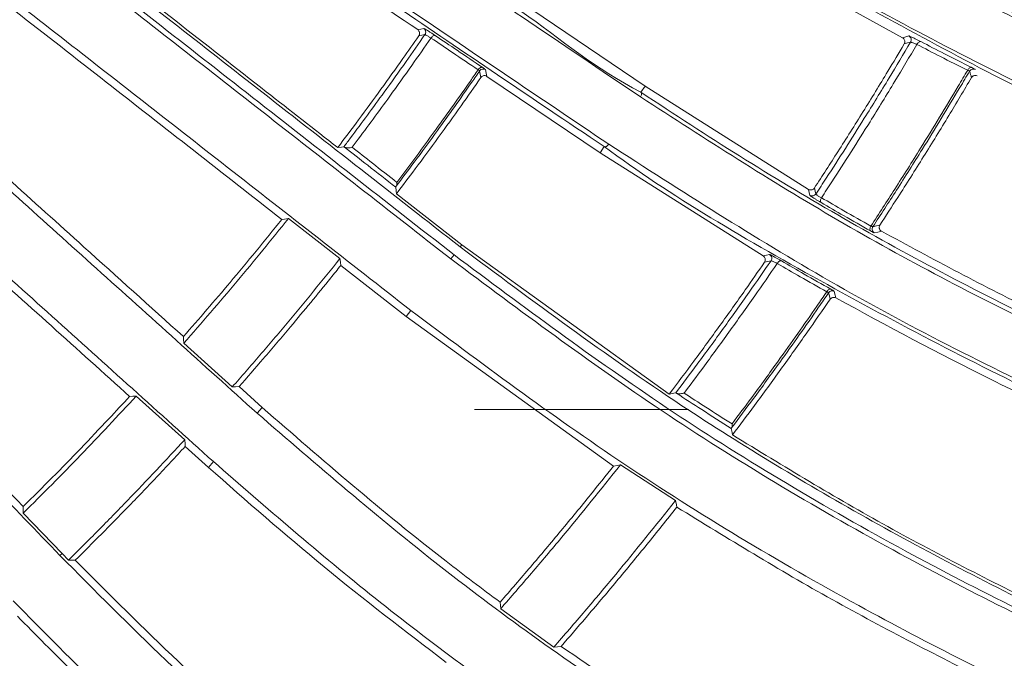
# Model space of a CAD drawing. Header units: millimetres. Extents: x 0 to 1118, y 0 to 864.
# Tile 362 of 512: x 551 to 562, y 391 to 399. Entities that reach past the tile are written whole.
import ezdxf

# ---------------------------------------------------------------- set-up
doc = ezdxf.new("R2010")
doc.units = ezdxf.units.MM
doc.styles.add('SLDTEXTSTYLE0', font='TXT', dxfattribs={"width": 0.605})
doc.dimstyles.new('SLDDIMSTYLE0', dxfattribs={"dimtxt": 3.175, "dimasz": 3.302, "dimexe": 0, "dimexo": 0.0625, "dimgap": 0.79375, "dimtad": 0, "dimdec": 1, "dimlfac": 4, "dimrnd": 1e-09, "dimzin": 12, "dimdsep": 46, "dimtxsty": 'SLDTEXTSTYLE0', "dimsah": 1, "dimcen": 0.09, "dimadec": 0, "dimazin": 3, "dimtfac": 1, "dimtofl": 0, "dimtmove": 0, "dimatfit": 3, "dimfxl": 1, "dimfrac": 2, "dimtolj": 1, "dimtzin": 12, "dimarcsym": 0})

# ---------------------------------------------------------------- blocks, each defined once
blk = doc.blocks.new('_D')
at = {"color": 7, "linetype": 'Continuous', "lineweight": 0}
for p, q in [((523.725, 418.739), (523.725, 362.273)), ((602.598, 372.505), (602.598, 362.273)), ((523.725, 363.873), (554.251, 363.873)), ((602.598, 363.873), (565.165, 363.873))]:
    blk.add_line(p, q, dxfattribs=at)
for points in [[(523.725, 363.873), (527.027, 363.365), (527.027, 364.381)], [(602.598, 363.873), (599.296, 364.381), (599.296, 363.365)]]:
    blk.add_solid(points, dxfattribs=at)
at = {"color": 7, "linetype": 'Continuous', "lineweight": 0, "insert": (554.251, 365.529), "char_height": 3.175, "attachment_point": 1, "style": 'SLDTEXTSTYLE0'}
blk.add_mtext('315.5', dxfattribs=at)

msp = doc.modelspace()

# ---------------------------------------------------------------- linework, layer by layer
at = {"color": 7, "linetype": 'Continuous', "lineweight": 15}
for p, q in [((559.5731, 399.1766), (560.8669, 398.4625)), ((557.9096, 397.9072), (556.6069, 398.7859)), ((556.0899, 398.0192), (557.3925, 397.1405)), ((559.7867, 396.7204), (557.9096, 397.9072)), ((557.3925, 397.1405), (559.2651, 395.9547)), ((555.8023, 396.084), (555.0522, 396.6705)), ((553.8089, 396.3854), (554.4001, 395.9238)), ((558.1859, 394.3673), (555.8023, 396.084)), ((554.4103, 395.8464), (555.1617, 395.2593)), ((557.5451, 393.5401), (555.1617, 395.2593)), ((553.1628, 394.4492), (552.6056, 394.9513)), ((553.5079, 394.2124), (553.2409, 394.4528)), ((552.0599, 394.3452), (552.6174, 393.8435)), ((558.4057, 394.1893), (555.9482, 394.1893)), ((552.6221, 393.7656), (552.8891, 393.5252)), ((558.2583, 393.1443), (557.626, 393.5539)), ((551.2066, 392.5353), (550.7595, 392.9986)), ((551.2804, 392.459), (551.2066, 392.5353)), ((556.2482, 391.9007), (556.2411, 391.9757)), ((556.8579, 391.4585), (556.2482, 391.9007))]:
    msp.add_line(p, q, dxfattribs=at)
at = {"color": 9, "linetype": 'Continuous', "lineweight": 0}
for p, q in [((557.9096, 397.9072), (557.8601, 397.8374)), ((557.4384, 397.2123), (557.3925, 397.1405)), ((555.8023, 396.084), (555.7832, 396.0583)), ((555.6754, 395.9204), (555.7128, 395.967)), ((555.1617, 395.2593), (555.2137, 395.3294)), ((553.5079, 394.2124), (553.4477, 394.1489)), ((552.8891, 393.5252), (552.9458, 393.5915)), ((551.2066, 392.5353), (551.1825, 392.5132))]:
    msp.add_line(p, q, dxfattribs=at)
at = {"color": 9, "linetype": 'Continuous', "lineweight": 0, "flags": 128}
for points in [[(555.2943, 398.5558), (555.3301, 398.563), (555.363, 398.5696)], [(555.3772, 398.4989), (555.342, 398.4918), (555.3067, 398.4847)], [(555.4468, 398.4595), (555.4525, 398.4673), (555.459, 398.4742), (555.466, 398.48), (555.4732, 398.4844), (555.4804, 398.4873), (555.4873, 398.4886), (555.4936, 398.4882), (555.4991, 398.4861)], [(560.8669, 398.4625), (560.9041, 398.4735), (560.9386, 398.4837)], [(560.9593, 398.4135), (560.9227, 398.4026), (560.886, 398.3918)], [(561.0318, 398.3858), (561.0366, 398.394), (561.0421, 398.4014), (561.048, 398.4078), (561.0543, 398.413), (561.0605, 398.4167), (561.0666, 398.4189), (561.0722, 398.4194), (561.0773, 398.4182)], [(555.989, 398.0941), (555.9947, 398.1019), (556.0012, 398.1088), (556.0082, 398.1146), (556.0153, 398.119), (556.0224, 398.122), (556.0293, 398.1233), (556.0355, 398.1229), (556.0409, 398.1209)], [(561.6154, 398.0887), (561.6201, 398.0969), (561.6254, 398.1044), (561.6312, 398.1108), (561.6373, 398.1161), (561.6434, 398.1199), (561.6493, 398.1221), (561.6548, 398.1228), (561.6598, 398.1217)], [(556.0215, 398.0073), (556.0139, 398.045), (556.0063, 398.0827)], [(556.0743, 398.0964), (556.0827, 398.055), (556.0899, 398.0192)], [(557.8556, 397.7823), (557.8602, 397.7903), (557.8638, 397.7986), (557.8663, 397.8068), (557.8675, 397.8146), (557.8675, 397.8218), (557.8662, 397.8282), (557.8637, 397.8334), (557.8601, 397.8374)], [(557.4896, 397.2396), (557.4839, 397.2318), (557.4775, 397.2248), (557.4706, 397.219), (557.4635, 397.2145), (557.4565, 397.2115), (557.4498, 397.2101), (557.4437, 397.2104), (557.4384, 397.2123)], [(559.8021, 396.6509), (559.7947, 396.6842), (559.7867, 396.7204)], [(559.8545, 396.737), (559.8623, 396.7014), (559.8628, 396.6992), (559.8701, 396.6659)], [(559.9311, 396.568), (559.9274, 396.5716), (559.9248, 396.5767), (559.9233, 396.5831), (559.9232, 396.5904), (559.9242, 396.5985), (559.9265, 396.607), (559.9299, 396.6156), (559.9343, 396.6241)], [(560.4997, 396.2423), (560.496, 396.2459), (560.4934, 396.2509), (560.4919, 396.2572), (560.4917, 396.2646), (560.4927, 396.2727), (560.4949, 396.2813), (560.4982, 396.2901), (560.5025, 396.2987)], [(560.5258, 396.2909), (560.5659, 396.3003), (560.606, 396.3097)], [(560.6242, 396.2396), (560.5817, 396.2297), (560.5423, 396.2205)], [(559.2651, 395.9547), (559.3031, 395.9635), (559.3384, 395.9717)], [(559.3551, 395.8998), (559.3176, 395.891), (559.28, 395.8824)], [(559.4272, 395.8694), (559.4324, 395.8772), (559.4383, 395.8843), (559.4446, 395.8903), (559.451, 395.8951), (559.4574, 395.8984), (559.4636, 395.9002), (559.4693, 395.9004), (559.4742, 395.899)], [(559.9959, 395.5428), (560.001, 395.5507), (560.0067, 395.5578), (560.0128, 395.5639), (560.0191, 395.5687), (560.0253, 395.5721), (560.0313, 395.574), (560.0369, 395.5743), (560.0418, 395.573)], [(560.0356, 395.4585), (560.0265, 395.4954), (560.0174, 395.5323)], [(560.0822, 395.5482), (560.0933, 395.5026), (560.1006, 395.473)]]:
    msp.add_lwpolyline(points, dxfattribs=at)
at = {"color": 7, "linetype": 'Continuous', "lineweight": 15, "flags": 128}
for points in [[(554.4451, 397.21), (554.4177, 397.2061), (554.375, 397.2)], [(555.0413, 396.7458), (555.0472, 396.7049), (555.0522, 396.6705)], [(553.733, 396.3755), (553.762, 396.3793), (553.8089, 396.3854)], [(554.4103, 395.8464), (554.4052, 395.8851), (554.4001, 395.9238)], [(552.6056, 394.9513), (552.6035, 394.9985), (552.6022, 395.0279)], [(553.1628, 394.4492), (553.2019, 394.451), (553.2409, 394.4528)], [(551.9835, 394.3407), (552.0217, 394.3429), (552.0599, 394.3452)], [(558.2614, 394.3811), (558.2377, 394.3768), (558.1859, 394.3673)], [(558.8983, 393.9718), (558.9071, 393.9269), (558.9127, 393.8983)], [(552.6221, 393.7656), (552.6203, 393.7967), (552.6174, 393.8435)], [(557.626, 393.5539), (557.5856, 393.547), (557.5451, 393.5401)], [(558.2583, 393.1443), (558.2675, 393.094), (558.2721, 393.0688)], [(550.7595, 392.9986), (550.7607, 393.0458), (550.7615, 393.0752)], [(551.2804, 392.459), (551.3273, 392.4579), (551.3587, 392.4573)], [(556.8579, 391.4585), (556.9001, 391.4631), (556.9423, 391.4676)]]:
    msp.add_lwpolyline(points, dxfattribs=at)
at = {"color": 7, "linetype": 'Continuous', "lineweight": 15}
for centre, radius, start, end in [((523.7232, 420.4083), 28.3685, 249.02778, 358.97222), ((560.0587, 395.5041), 0.05, 61.99325, 145.56372)]:
    msp.add_arc(centre, radius, start, end, dxfattribs=at)
at = {"color": 9, "linetype": 'Continuous', "lineweight": 0}
for centre, start, end in [((555.336, 398.5274), 325.31143, 57.43041), ((560.9162, 398.4389), 329.46015, 63.47278), ((556.0474, 398.0542), 57.54494, 145.33794), ((561.6805, 398.0535), 64.87629, 149.48736), ((559.8284, 396.6935), 238.27121, 326.5642), ((560.5678, 396.2636), 146.90674, 239.45365), ((559.3139, 395.9281), 325.50989, 60.58681)]:
    msp.add_arc(centre, 0.05, start, end, dxfattribs=at)
at = {"color": 7, "linetype": 'Continuous', "lineweight": 15}
for points, knots in [([(547.7896, 402.0815), (548.3926, 401.6104), (549.5985, 400.6682), (551.548, 399.1451), (553.5676, 397.5672), (554.9723, 396.4697), (555.6754, 395.9204)], [0, 0, 0, 0, 0.2514183, 0.5028085, 0.7511152, 1, 1, 1, 1]), ([(555.2137, 395.3294), (554.5054, 395.8828), (553.0887, 396.9896), (551.0666, 398.5695), (549.1254, 400.0861), (547.9277, 401.0218), (547.3278, 401.4905)], [0, 0, 0, 0, 0.2512951, 0.5026031, 0.750903, 1, 1, 1, 1]), ([(578.4981, 397.5811), (578.4981, 397.5811), (577.5551, 397.5811), (575.4696, 397.6616), (572.5803, 398.0064), (569.9478, 398.5192), (567.6234, 399.1384), (565.5766, 399.807), (563.5994, 400.5847), (562.3553, 401.139), (561.7295, 401.4519), (561.7295, 401.4519)], [0, 0, 0, 0, 0.0000009, 0.1641215, 0.3285545, 0.4927155, 0.6195541, 0.7463969, 0.8731962, 0.9999992, 1, 1, 1, 1]), ([(561.7752, 401.4864), (562.3966, 401.195), (563.6413, 400.6114), (565.6124, 399.8478), (567.6561, 399.1765), (569.7452, 398.622), (571.87, 398.1843), (574.0304, 397.8677), (576.2448, 397.6633), (577.7567, 397.6375), (578.5127, 397.6246)], [0, 0, 0, 0, 0.1265957, 0.2535983, 0.380205, 0.5072672, 0.6294788, 0.7516864, 0.875845, 1, 1, 1, 1]), ([(552.2377, 400.6175), (552.4201, 400.4945), (553.02, 400.0898), (554.0331, 399.4065), (554.8834, 398.833), (555.2943, 398.5558)], [0, 0, 0, 0, 0.1841192, 0.605734, 1, 1, 1, 1]), ([(557.4384, 397.2123), (557.4384, 397.2123), (556.576, 397.7873), (555.396, 398.5915), (553.727, 399.7152), (552.8775, 400.2883), (552.4528, 400.5749)], [0, 0, 0, 0, 0.000002, 0.4671846, 0.7335903, 1, 1, 1, 1]), ([(552.5075, 400.5999), (552.9329, 400.313), (553.7838, 399.7392), (555.4329, 398.627), (556.6894, 397.7794), (557.4896, 397.2396)], [0, 0, 0, 0, 0.266391, 0.5327933, 1, 1, 1, 1]), ([(546.4526, 400.4473), (546.9945, 399.9594), (548.0783, 398.9835), (549.8076, 397.4265), (551.5921, 395.8196), (552.8288, 394.7061), (553.4477, 394.1489)], [0, 0, 0, 0, 0.2510582, 0.5021027, 0.750826, 1, 1, 1, 1]), ([(552.9458, 393.5915), (552.3241, 394.1514), (551.0806, 395.271), (549.2949, 396.8789), (547.5706, 398.4314), (546.4911, 399.4034), (545.9507, 399.89)], [0, 0, 0, 0, 0.2509156, 0.5018395, 0.7506376, 1, 1, 1, 1]), ([(578.7535, 394.8239), (577.79, 394.8452), (575.856, 394.8879), (573.0296, 395.2284), (570.2753, 395.7562), (567.8073, 396.4259), (565.6071, 397.1778), (563.6554, 397.9724), (561.7707, 398.8574), (560.5834, 399.5186), (559.9898, 399.8492)], [0, 0, 0, 0, 0.1386625, 0.278334, 0.4169813, 0.5565231, 0.6666381, 0.7767572, 0.888377, 1, 1, 1, 1]), ([(559.9909, 399.9044), (559.9909, 399.9044), (560.6062, 399.5967), (561.7327, 398.9178), (563.6236, 398.0466), (565.576, 397.2442), (567.7886, 396.4882), (570.2607, 395.8163), (573.0157, 395.2857), (575.8094, 394.9561), (577.8318, 394.8807), (578.7399, 394.8807), (578.7399, 394.8807)], [0, 0, 0, 0, 0.0000007, 0.1101575, 0.2203111, 0.3319217, 0.443528, 0.5821802, 0.7217051, 0.8603567, 0.9999992, 1, 1, 1, 1]), ([(551.1759, 399.5134), (551.9084, 398.9407), (553.3754, 397.7939), (554.9329, 396.5765), (555.7128, 395.967)], [0, 0, 0, 0, 0.4993128, 1, 1, 1, 1]), ([(555.7832, 396.0583), (555.401, 396.3568), (554.6368, 396.954), (553.1737, 398.097), (552.1267, 398.915), (551.4402, 399.4514)], [0, 0, 0, 0, 0.2561223, 0.5122464, 1, 1, 1, 1]), ([(554.375, 397.2), (554.1004, 397.4148), (553.1145, 398.1857), (552.1693, 398.925), (551.4875, 399.4584)], [0, 0, 0, 0, 0.2785906, 1, 1, 1, 1]), ([(559.6626, 399.2824), (560.5238, 398.81), (562.2518, 397.8621), (565.0078, 396.6876), (567.8451, 395.7183), (570.4027, 395.0642), (572.6892, 394.6356), (574.6692, 394.3715), (576.6907, 394.2019), (578.0658, 394.1808), (578.7533, 394.1702)], [0, 0, 0, 0, 0.1583479, 0.3177442, 0.4654848, 0.614233, 0.7100222, 0.8058092, 0.9029054, 1, 1, 1, 1]), ([(578.7399, 394.1272), (578.7399, 394.1272), (577.8885, 394.1272), (575.9786, 394.1937), (573.34, 394.4807), (570.5891, 394.9693), (567.8151, 395.6793), (564.9799, 396.6518), (562.1939, 397.817), (560.518, 398.7994), (559.6139, 399.2514), (559.6139, 399.2514)], [0, 0, 0, 0, 0.0000007, 0.1285117, 0.2572293, 0.3857626, 0.5340058, 0.6822625, 0.8411235, 0.9999993, 1, 1, 1, 1]), ([(557.8556, 397.7823), (557.3969, 398.0918), (556.8072, 398.4896), (556.2291, 398.8797), (556.1007, 398.9663)], [0, 0, 0, 0, 0.7779653, 1, 1, 1, 1]), ([(556.2547, 398.9203), (556.3335, 398.8679), (556.866, 398.5137), (557.3409, 398.097), (557.86, 397.8374), (557.8601, 397.8374)], [0, 0, 0, 0, 0.147971, 0.9999939, 1, 1, 1, 1]), ([(545.0048, 398.9105), (545.4892, 398.4088), (546.458, 397.4056), (547.9859, 395.8234), (549.5563, 394.1972), (550.6402, 393.0748), (551.1825, 392.5132)], [0, 0, 0, 0, 0.2507284, 0.5014518, 0.7505557, 1, 1, 1, 1]), ([(550.6653, 398.7723), (551.0129, 398.5007), (552.0098, 397.7218), (553.0533, 396.9065), (553.733, 396.3755)], [0, 0, 0, 0, 0.3486861, 1, 1, 1, 1]), ([(555.3067, 398.4847), (555.2459, 398.3976), (555.1024, 398.1919), (554.8722, 397.8705), (554.6227, 397.5291), (554.4554, 397.3068), (554.375, 397.2)], [0, 0, 0, 0, 0.2007639, 0.4740518, 0.7473385, 1, 1, 1, 1]), ([(555.3067, 398.4847), (555.3091, 398.489), (555.314, 398.4974), (555.3165, 398.5119), (555.3152, 398.5266), (555.3093, 398.5413), (555.3013, 398.5508), (555.2955, 398.5549), (555.2943, 398.5558)], [0, 0, 0, 0, 0.162521, 0.3246138, 0.4971533, 0.6993656, 0.9382416, 1, 1, 1, 1]), ([(560.886, 398.3918), (560.8882, 398.3964), (560.8926, 398.4056), (560.8938, 398.4209), (560.8909, 398.436), (560.883, 398.4503), (560.8739, 398.4586), (560.8679, 398.4619), (560.8669, 398.4625)], [0, 0, 0, 0, 0.1705001, 0.3406079, 0.5202292, 0.7236509, 0.9542172, 1, 1, 1, 1]), ([(560.886, 398.3918), (560.8235, 398.2869), (560.6681, 398.0261), (560.4145, 397.6127), (560.1335, 397.1658), (559.9446, 396.8754), (559.8545, 396.737)], [0, 0, 0, 0, 0.1879406, 0.4669648, 0.7459887, 1, 1, 1, 1]), ([(561.0773, 398.4182), (561.1671, 398.3718), (561.3601, 398.2719), (561.5554, 398.174), (561.6598, 398.1217)], [0, 0, 0, 0, 0.4651696, 1, 1, 1, 1]), ([(556.0899, 398.0192), (556.0838, 398.0224), (556.0726, 398.0283), (556.0541, 398.0284), (556.0388, 398.0234), (556.0281, 398.0157), (556.0233, 398.0096), (556.0215, 398.0073)], [0, 0, 0, 0, 0.2914199, 0.538201, 0.7339198, 0.8988784, 1, 1, 1, 1]), ([(561.7248, 398.0241), (561.7179, 398.0265), (561.7057, 398.0308), (561.6873, 398.0281), (561.6725, 398.0206), (561.6641, 398.012), (561.6606, 398.0064), (561.6601, 398.0055)], [0, 0, 0, 0, 0.316015, 0.5554719, 0.7575201, 0.9604481, 1, 1, 1, 1]), ([(556.0215, 398.0073), (555.9453, 397.898), (555.7836, 397.6664), (555.5318, 397.3159), (555.285, 396.9794), (555.1236, 396.7654), (555.0522, 396.6705)], [0, 0, 0, 0, 0.24199428, 0.51310116, 0.7842083, 1, 1, 1, 1]), ([(561.6601, 398.0055), (561.5733, 397.8598), (561.3921, 397.5552), (561.1093, 397.0961), (560.8445, 396.6767), (560.6749, 396.4157), (560.606, 396.3097)], [0, 0, 0, 0, 0.2548339, 0.5324309, 0.810029, 1, 1, 1, 1]), ([(578.841, 391.3696), (577.8859, 391.3906), (575.9757, 391.4326), (573.1484, 391.7685), (570.3706, 392.2987), (567.6506, 393.0377), (565.0258, 393.9642), (562.5016, 395.0752), (560.0869, 396.3413), (558.6007, 397.3011), (557.8556, 397.7823)], [0, 0, 0, 0, 0.12040214, 0.24081048, 0.36469391, 0.4885868, 0.61456144, 0.74131232, 0.87030462, 1, 1, 1, 1]), ([(557.8601, 397.8374), (557.8601, 397.8374), (558.6352, 397.3207), (560.0728, 396.4168), (562.5017, 395.1302), (565.0217, 394.0254), (567.6308, 393.101), (570.3278, 392.3701), (573.0851, 391.8367), (575.9445, 391.5044), (577.825, 391.4267), (578.8287, 391.4267), (578.8287, 391.4267)], [0, 0, 0, 0, 0.0000006, 0.1293747, 0.2587396, 0.3851158, 0.5114817, 0.6334272, 0.7557917, 0.878113, 0.9999995, 1, 1, 1, 1]), ([(552.6022, 395.0279), (552.2189, 395.373), (551.2328, 396.2609), (550.2872, 397.1123), (549.7092, 397.6328)], [0, 0, 0, 0, 0.3887594, 1, 1, 1, 1]), ([(557.4896, 397.2396), (558.3234, 396.7035), (559.9964, 395.6279), (562.686, 394.2566), (565.4671, 393.0891), (568.1677, 392.1995), (570.8219, 391.5347), (573.412, 391.073), (576.0868, 390.773), (577.9228, 390.735), (578.8408, 390.716)], [0, 0, 0, 0, 0.14252522, 0.28599197, 0.41792027, 0.55074644, 0.66171996, 0.77268773, 0.88634617, 1, 1, 1, 1]), ([(554.4535, 397.205), (554.451, 397.2066), (554.4466, 397.2095), (554.4456, 397.2099), (554.4451, 397.21)], [0, 0, 0, 0, 0.5605312, 1, 1, 1, 1]), ([(555.0413, 396.7458), (554.9341, 396.8296), (554.7375, 396.9831), (554.5423, 397.1357), (554.4535, 397.205)], [0, 0, 0, 0, 0.5454964, 1, 1, 1, 1]), ([(554.4535, 397.205), (554.4562, 397.2036), (554.4614, 397.2009), (554.475, 397.1983), (554.4942, 397.1972), (554.5172, 397.1989), (554.5328, 397.2018), (554.5399, 397.2036), (554.5401, 397.2036)], [0, 0, 0, 0, 0.1386744, 0.2767032, 0.4719615, 0.7446078, 0.9926161, 1, 1, 1, 1]), ([(578.8287, 390.6732), (578.8287, 390.6732), (577.9962, 390.6732), (576.1054, 390.7371), (573.484, 391.0181), (570.855, 391.4819), (568.163, 392.1538), (565.4399, 393.0523), (562.647, 394.2154), (559.9974, 395.6052), (558.1902, 396.6484), (557.4384, 397.2123), (557.4384, 397.2123)], [0, 0, 0, 0, 0.0000007, 0.110942, 0.2218875, 0.3355842, 0.4492873, 0.5811997, 0.7140346, 0.8565327, 0.9999995, 1, 1, 1, 1]), ([(549.0905, 396.9455), (549.4572, 396.6153), (550.4001, 395.7663), (551.3829, 394.8815), (551.9835, 394.3407)], [0, 0, 0, 0, 0.3888903, 1, 1, 1, 1]), ([(555.0474, 396.7561), (555.0494, 396.7603), (555.054, 396.77), (555.0555, 396.787), (555.0555, 396.7984), (555.0554, 396.8008), (555.0554, 396.801)], [0, 0, 0, 0, 0.3726355, 0.8682508, 0.9881925, 1, 1, 1, 1]), ([(555.0474, 396.7561), (555.0452, 396.7528), (555.0417, 396.7474), (555.0414, 396.7462), (555.0413, 396.7458)], [0, 0, 0, 0, 0.62592828, 1, 1, 1, 1]), ([(559.7867, 396.7204), (559.7934, 396.7176), (559.8059, 396.7122), (559.8258, 396.7146), (559.8414, 396.7223), (559.8502, 396.7307), (559.8538, 396.7359), (559.8545, 396.737)], [0, 0, 0, 0, 0.3028211, 0.5707186, 0.773708, 0.9540077, 1, 1, 1, 1]), ([(553.733, 396.3755), (553.6347, 396.2537), (553.438, 396.01), (553.0632, 395.5589), (552.7814, 395.2343), (552.6022, 395.0279)], [0, 0, 0, 0, 0.2670055, 0.5340112, 1, 1, 1, 1]), ([(552.6056, 394.9513), (552.7087, 395.0692), (552.9149, 395.3049), (553.3191, 395.7804), (553.6133, 396.1438), (553.8089, 396.3854)], [0, 0, 0, 0, 0.25091617, 0.50183293, 1, 1, 1, 1]), ([(560.606, 396.3097), (560.6037, 396.3054), (560.5992, 396.2969), (560.5975, 396.2825), (560.5997, 396.2682), (560.6066, 396.2542), (560.6157, 396.2448), (560.6224, 396.2408), (560.6242, 396.2396)], [0, 0, 0, 0, 0.1625088, 0.3247625, 0.4936789, 0.6872821, 0.9144591, 1, 1, 1, 1]), ([(564.2824, 394.4553), (563.6535, 394.7313), (562.3936, 395.2843), (561.2146, 395.9209), (560.6242, 396.2396)], [0, 0, 0, 0, 0.499207, 1, 1, 1, 1]), ([(578.7628, 388.1458), (577.8236, 388.1665), (575.9451, 388.2079), (573.1592, 388.5358), (570.4176, 389.0547), (567.7601, 389.7698), (565.2261, 390.6538), (562.8053, 391.6941), (560.4985, 392.8879), (558.1118, 394.3247), (556.6163, 395.4381), (555.7832, 396.0583)], [0, 0, 0, 0, 0.1059576, 0.2119191, 0.3209355, 0.4299594, 0.5369061, 0.6438606, 0.7531854, 0.8625181, 1, 1, 1, 1]), ([(550.7615, 393.0752), (550.3712, 393.4793), (549.4518, 394.4314), (548.5667, 395.3479), (548.0573, 395.8755)], [0, 0, 0, 0, 0.4244137, 1, 1, 1, 1]), ([(553.1628, 394.4492), (553.269, 394.5706), (553.4815, 394.8134), (553.8971, 395.3024), (554.1993, 395.6758), (554.4001, 395.9238)], [0, 0, 0, 0, 0.2513508, 0.502701, 1, 1, 1, 1]), ([(555.6754, 395.9204), (556.4699, 395.3279), (558.0641, 394.139), (560.6516, 392.5908), (563.3377, 391.2473), (566.1345, 390.1169), (569.1097, 389.1876), (572.2341, 388.5002), (575.4575, 388.0554), (577.6575, 387.9991), (578.7628, 387.9708)], [0, 0, 0, 0, 0.13098094, 0.26282439, 0.38357456, 0.50431168, 0.62879116, 0.75325668, 0.87603468, 1, 1, 1, 1]), ([(555.7128, 395.967), (556.511, 395.3717), (558.1127, 394.1772), (560.7076, 392.6268), (563.3969, 391.2847), (566.1917, 390.1582), (569.1632, 389.2333), (572.2773, 388.5513), (575.483, 388.1114), (577.6662, 388.0558), (578.763, 388.0279)], [0, 0, 0, 0, 0.1314896, 0.2638492, 0.3846274, 0.5053927, 0.6298977, 0.754389, 0.8766122, 1, 1, 1, 1]), ([(559.28, 395.8824), (559.2066, 395.7765), (559.0373, 395.5324), (558.7672, 395.1536), (558.4763, 394.7542), (558.2807, 394.4935), (558.1859, 394.3673)], [0, 0, 0, 0, 0.2068471, 0.4767988, 0.7467488, 1, 1, 1, 1]), ([(559.28, 395.8824), (559.2825, 395.8868), (559.2875, 395.8956), (559.2898, 395.9108), (559.2879, 395.926), (559.2811, 395.9408), (559.2725, 395.95), (559.2663, 395.9539), (559.2651, 395.9547)], [0, 0, 0, 0, 0.1678785, 0.3353876, 0.5123654, 0.7131405, 0.9411485, 1, 1, 1, 1]), ([(554.4103, 395.8464), (554.3716, 395.7982), (554.1814, 395.5613), (553.8855, 395.2025), (553.5331, 394.7871), (553.3339, 394.5592), (553.2409, 394.4528)], [0, 0, 0, 0, 0.1018432, 0.5009647, 0.7669235, 1, 1, 1, 1]), ([(560.0356, 395.4585), (559.9464, 395.3296), (559.7597, 395.0595), (559.4694, 394.6524), (559.1844, 394.2611), (558.9971, 394.011), (558.9127, 393.8983)], [0, 0, 0, 0, 0.2445798, 0.5123755, 0.7801716, 1, 1, 1, 1]), ([(560.1006, 395.473), (560.0938, 395.4758), (560.082, 395.4807), (560.0635, 395.4789), (560.0485, 395.4723), (560.0397, 395.4643), (560.0361, 395.4592), (560.0356, 395.4585)], [0, 0, 0, 0, 0.31963888, 0.56063955, 0.7636853, 0.96764282, 1, 1, 1, 1]), ([(560.1006, 395.473), (560.6882, 395.1537), (561.8653, 394.5143), (563.1226, 393.9557), (563.7522, 393.6759)], [0, 0, 0, 0, 0.4992478, 1, 1, 1, 1]), ([(555.2137, 395.3294), (556.0187, 394.7289), (557.6339, 393.524), (560.203, 391.9843), (562.8109, 390.6668), (565.4523, 389.5756), (568.2508, 388.641), (570.2313, 388.1948), (571.2252, 387.9708)], [0, 0, 0, 0, 0.1814103, 0.3640155, 0.5204421, 0.6777982, 0.838301, 1, 1, 1, 1]), ([(550.7595, 392.9986), (550.8704, 393.1089), (551.0923, 393.3294), (551.5287, 393.7755), (551.8476, 394.1176), (552.0599, 394.3452)], [0, 0, 0, 0, 0.2506323, 0.5012632, 1, 1, 1, 1]), ([(551.9835, 394.3407), (551.9038, 394.2547), (551.7177, 394.0541), (551.4211, 393.7427), (551.0939, 393.4063), (550.8723, 393.1856), (550.7615, 393.0752)], [0, 0, 0, 0, 0.1999237, 0.4666162, 0.7333075, 1, 1, 1, 1]), ([(558.2697, 394.377), (558.2672, 394.3784), (558.2628, 394.3808), (558.2618, 394.381), (558.2614, 394.3811)], [0, 0, 0, 0, 0.5798097, 1, 1, 1, 1]), ([(558.2697, 394.377), (558.2724, 394.3758), (558.2779, 394.3736), (558.2922, 394.3718), (558.3128, 394.3719), (558.3354, 394.3747), (558.3503, 394.3779), (558.356, 394.3794), (558.3562, 394.3794)], [0, 0, 0, 0, 0.142079, 0.2831987, 0.4953354, 0.7988685, 0.992525, 1, 1, 1, 1]), ([(558.8983, 393.9718), (558.7846, 394.0439), (558.5735, 394.1778), (558.3656, 394.3141), (558.2697, 394.377)], [0, 0, 0, 0, 0.53883412, 1, 1, 1, 1]), ([(556.2411, 391.9757), (556.033, 392.1319), (555.0768, 392.8498), (554.1966, 393.6143), (553.5079, 394.2124)], [0, 0, 0, 0, 0.21755828, 1, 1, 1, 1]), ([(553.4477, 394.1489), (554.1384, 393.5521), (555.52, 392.3584), (557.8057, 390.7341), (560.2199, 389.243), (561.9516, 388.3957), (562.8201, 387.9708)], [0, 0, 0, 0, 0.2539656, 0.5079466, 0.7532233, 1, 1, 1, 1]), ([(558.9022, 393.9787), (558.9004, 393.9759), (558.8983, 393.9725), (558.8983, 393.9719), (558.8983, 393.9718)], [0, 0, 0, 0, 0.8265289, 1, 1, 1, 1]), ([(558.9022, 393.9787), (558.9039, 393.9829), (558.9076, 393.9919), (558.908, 394.0094), (558.9073, 394.0209), (558.907, 394.0241), (558.907, 394.0243)], [0, 0, 0, 0, 0.387302, 0.8295301, 0.9885826, 1, 1, 1, 1]), ([(551.2804, 392.459), (551.3947, 392.5725), (551.6233, 392.7996), (552.0719, 393.2583), (552.3996, 393.6098), (552.6174, 393.8435)], [0, 0, 0, 0, 0.2510543, 0.5021088, 1, 1, 1, 1]), ([(562.5639, 391.8772), (561.934, 392.1925), (560.6721, 392.8244), (559.4998, 393.5399), (558.9127, 393.8983)], [0, 0, 0, 0, 0.4991687, 1, 1, 1, 1]), ([(552.6221, 393.7656), (552.5125, 393.6476), (552.2933, 393.4116), (551.8742, 392.9733), (551.5595, 392.6583), (551.3587, 392.4573)], [0, 0, 0, 0, 0.2656635, 0.5313273, 1, 1, 1, 1]), ([(555.6225, 391.2834), (555.1485, 391.6457), (554.1996, 392.3713), (553.3263, 393.1403), (552.8891, 393.5252)], [0, 0, 0, 0, 0.4994761, 1, 1, 1, 1]), ([(552.9458, 393.5915), (553.5554, 393.062), (554.7746, 392.0028), (556.7691, 390.5391), (558.8636, 389.1743), (560.3577, 388.3726), (561.1065, 387.9708)], [0, 0, 0, 0, 0.25358, 0.5071702, 0.7530271, 1, 1, 1, 1]), ([(557.5451, 393.5401), (557.4573, 393.4303), (557.2575, 393.1802), (556.9403, 392.7943), (556.5939, 392.3822), (556.3587, 392.1112), (556.2411, 391.9757)], [0, 0, 0, 0, 0.2071549, 0.4714363, 0.735718, 1, 1, 1, 1]), ([(556.2482, 391.9007), (556.366, 392.036), (556.6015, 392.3068), (557.0644, 392.855), (557.4014, 393.2744), (557.626, 393.5539)], [0, 0, 0, 0, 0.2501082, 0.500217, 1, 1, 1, 1]), ([(556.8579, 391.4585), (556.9778, 391.5968), (557.2176, 391.8733), (557.6881, 392.4323), (558.0304, 392.8597), (558.2583, 393.1443)], [0, 0, 0, 0, 0.2504993, 0.5009991, 1, 1, 1, 1]), ([(558.2721, 393.0688), (558.158, 392.9257), (557.9298, 392.6394), (557.5808, 392.2157), (557.2518, 391.8249), (557.0371, 391.5771), (556.9423, 391.4676)], [0, 0, 0, 0, 0.2637626, 0.5275243, 0.7912873, 1, 1, 1, 1]), ([(561.9259, 391.0282), (561.2956, 391.3475), (560.033, 391.9871), (558.8597, 392.7078), (558.2721, 393.0688)], [0, 0, 0, 0, 0.4991937, 1, 1, 1, 1]), ([(551.1825, 392.5132), (551.5836, 392.1084), (552.3857, 391.2989), (553.6795, 390.1388), (555.0308, 389.0208), (555.9897, 388.321), (556.4696, 387.9708)], [0, 0, 0, 0, 0.2518057, 0.5036149, 0.7515409, 1, 1, 1, 1]), ([(554.216, 389.8138), (554.0916, 389.9184), (553.5166, 390.4015), (552.5423, 391.2728), (551.7488, 392.0669), (551.3587, 392.4573)], [0, 0, 0, 0, 0.1231437, 0.5689296, 1, 1, 1, 1]), ([(550.643, 391.9922), (550.9934, 391.6379), (551.6943, 390.9292), (553.1741, 389.5634), (554.3904, 388.6059), (555.1972, 387.9708)], [0, 0, 0, 0, 0.2518992, 0.5038001, 1, 1, 1, 1]), ([(553.5507, 389.1647), (553.1746, 389.4871), (552.4086, 390.1436), (551.4657, 391.0335), (550.9045, 391.6014), (550.6935, 391.8149)], [0, 0, 0, 0, 0.3757293, 0.7653022, 1, 1, 1, 1]), ([(560.4878, 389.2473), (560.0876, 389.4727), (558.8534, 390.168), (557.713, 390.9435), (556.9423, 391.4676)], [0, 0, 0, 0, 0.3241979, 1, 1, 1, 1])]:
    msp.add_open_spline(points, degree=3, knots=knots, dxfattribs=at)
at = {"color": 9, "linetype": 'Continuous', "lineweight": 0}
for points, knots in [([(554.4451, 397.21), (554.4709, 397.2443), (554.6272, 397.4518), (554.867, 397.7775), (555.1507, 398.1738), (555.3053, 398.3957), (555.3772, 398.4989)], [0, 0, 0, 0, 0.08085884, 0.49001863, 0.76268966, 1, 1, 1, 1]), ([(555.363, 398.5696), (555.3645, 398.5691), (555.3674, 398.5681), (555.3834, 398.5592), (555.4059, 398.5457), (555.4333, 398.5288), (555.4621, 398.5105), (555.4845, 398.4959), (555.4956, 398.4884), (555.4991, 398.4861)], [0, 0, 0, 0, 0.1550472, 0.310122, 0.4652178, 0.6204214, 0.7757332, 0.9311312, 1, 1, 1, 1]), ([(555.3772, 398.4989), (555.3779, 398.4987), (555.3794, 398.4982), (555.3875, 398.4939), (555.399, 398.4875), (555.413, 398.4795), (555.4278, 398.4709), (555.4393, 398.464), (555.445, 398.4605), (555.4468, 398.4595)], [0, 0, 0, 0, 0.1548681, 0.30978134, 0.46480138, 0.62009404, 0.77554979, 0.93109704, 1, 1, 1, 1]), ([(555.4991, 398.4861), (555.5816, 398.4305), (555.7617, 398.3091), (555.9428, 398.187), (556.0409, 398.1209)], [0, 0, 0, 0, 0.45847029, 1, 1, 1, 1]), ([(561.0773, 398.4182), (561.0755, 398.4191), (561.0651, 398.4245), (561.0436, 398.4354), (561.0129, 398.4506), (560.9838, 398.4645), (560.9601, 398.4755), (560.9432, 398.4827), (560.9401, 398.4834), (560.9386, 398.4837)], [0, 0, 0, 0, 0.0335875, 0.1952126, 0.3567016, 0.5178818, 0.6786665, 0.8393057, 1, 1, 1, 1]), ([(555.4468, 398.4595), (555.3737, 398.3545), (555.2178, 398.1306), (554.9324, 397.732), (554.7022, 397.4191), (554.5558, 397.2245), (554.5401, 397.2036)], [0, 0, 0, 0, 0.24775993, 0.52834558, 0.94938284, 1, 1, 1, 1]), ([(555.989, 398.0941), (555.8908, 398.1602), (555.7096, 398.2824), (555.5294, 398.4038), (555.4468, 398.4595)], [0, 0, 0, 0, 0.5415199, 1, 1, 1, 1]), ([(559.8701, 396.6659), (559.9098, 396.7266), (560.0986, 397.0149), (560.3807, 397.459), (560.7025, 397.9819), (560.8773, 398.2756), (560.9593, 398.4135)], [0, 0, 0, 0, 0.1056123, 0.5021044, 0.766336, 1, 1, 1, 1]), ([(561.0318, 398.3858), (560.9476, 398.2443), (560.7706, 397.9466), (560.4462, 397.4194), (560.1635, 396.9743), (559.9742, 396.6851), (559.9343, 396.6241)], [0, 0, 0, 0, 0.2379092, 0.5005163, 0.8945712, 1, 1, 1, 1]), ([(561.0318, 398.3858), (561.0308, 398.3862), (561.0254, 398.3885), (561.0142, 398.3932), (560.9982, 398.3997), (560.983, 398.4056), (560.9706, 398.4102), (560.9618, 398.4132), (560.9602, 398.4134), (560.9593, 398.4135)], [0, 0, 0, 0, 0.03357414, 0.19559515, 0.3576605, 0.519222, 0.68006209, 0.84014771, 1, 1, 1, 1]), ([(561.6154, 398.0887), (561.5108, 398.1412), (561.3152, 398.2392), (561.1217, 398.3392), (561.0318, 398.3858)], [0, 0, 0, 0, 0.5348311, 1, 1, 1, 1]), ([(561.7017, 398.0988), (561.7007, 398.0997), (561.6985, 398.1015), (561.6838, 398.1096), (561.6678, 398.1177), (561.6598, 398.1217)], [0, 0, 0, 0, 0.31693638, 0.65852304, 1, 1, 1, 1]), ([(556.0063, 398.0827), (555.976, 398.0391), (555.8166, 397.8091), (555.5668, 397.458), (555.2759, 397.0604), (555.1163, 396.8479), (555.0474, 396.7561)], [0, 0, 0, 0, 0.0972188, 0.5127933, 0.7897396, 1, 1, 1, 1]), ([(555.0554, 396.801), (555.1164, 396.8823), (555.268, 397.0845), (555.551, 397.4714), (555.8002, 397.8218), (555.9592, 398.0511), (555.989, 398.0941)], [0, 0, 0, 0, 0.1912193, 0.4752892, 0.9015524, 1, 1, 1, 1]), ([(555.989, 398.0941), (555.9926, 398.0918), (555.9998, 398.0874), (556.0052, 398.0837), (556.006, 398.083), (556.0063, 398.0827)], [0, 0, 0, 0, 0.370732, 0.7411261, 1, 1, 1, 1]), ([(556.0743, 398.0964), (556.0737, 398.0971), (556.0724, 398.0987), (556.0618, 398.1067), (556.0479, 398.1162), (556.0409, 398.1209)], [0, 0, 0, 0, 0.2589905, 0.6294883, 1, 1, 1, 1]), ([(560.5025, 396.2987), (560.5945, 396.4401), (560.7875, 396.7366), (561.1238, 397.2712), (561.4017, 397.7272), (561.5792, 398.0275), (561.6154, 398.0887)], [0, 0, 0, 0, 0.2400945, 0.5035155, 0.8987767, 1, 1, 1, 1]), ([(561.6373, 398.0789), (561.6005, 398.0166), (561.4223, 397.715), (561.1435, 397.2577), (560.8083, 396.7249), (560.6165, 396.4303), (560.5258, 396.2909)], [0, 0, 0, 0, 0.1031964, 0.4991469, 0.7630252, 1, 1, 1, 1]), ([(561.6373, 398.0789), (561.6368, 398.0793), (561.6357, 398.0802), (561.628, 398.0837), (561.6196, 398.0871), (561.6154, 398.0887)], [0, 0, 0, 0, 0.3159638, 0.65724273, 1, 1, 1, 1]), ([(561.6601, 398.0055), (561.6563, 398.0177), (561.6525, 398.0301), (561.6448, 398.0547), (561.641, 398.0669), (561.6373, 398.0789)], [0, 0, 0, 0, 0.49999966, 0.50837658, 1, 1, 1, 1]), ([(554.5401, 397.2036), (554.6181, 397.1426), (554.7894, 397.0088), (554.9616, 396.8743), (555.0554, 396.801)], [0, 0, 0, 0, 0.45566985, 1, 1, 1, 1]), ([(559.9311, 396.568), (559.9223, 396.5731), (559.9049, 396.5834), (559.8754, 396.6015), (559.8477, 396.619), (559.8244, 396.6343), (559.8082, 396.6455), (559.8026, 396.6499), (559.8021, 396.6508), (559.8021, 396.6509)], [0, 0, 0, 0, 0.1609018, 0.321847, 0.4824693, 0.6428046, 0.8031165, 0.9636444, 1, 1, 1, 1]), ([(559.9343, 396.6241), (559.9297, 396.6264), (559.9207, 396.631), (559.9057, 396.6396), (559.8918, 396.6482), (559.8802, 396.656), (559.8725, 396.6622), (559.8701, 396.665), (559.8701, 396.6658), (559.8701, 396.6659)], [0, 0, 0, 0, 0.1611306, 0.3219066, 0.4821239, 0.6421253, 0.8024419, 0.9635136, 1, 1, 1, 1]), ([(560.4997, 396.2423), (560.3962, 396.3007), (560.2055, 396.4083), (560.0171, 396.5179), (559.9311, 396.568)], [0, 0, 0, 0, 0.5429912, 1, 1, 1, 1]), ([(559.9343, 396.6241), (560.0203, 396.574), (560.2085, 396.4645), (560.3991, 396.357), (560.5025, 396.2987)], [0, 0, 0, 0, 0.4570084, 1, 1, 1, 1]), ([(560.4997, 396.2423), (560.5069, 396.2383), (560.5221, 396.2299), (560.5377, 396.2218), (560.5408, 396.2209), (560.5423, 396.2205)], [0, 0, 0, 0, 0.3133251, 0.6567045, 1, 1, 1, 1]), ([(560.5258, 396.2909), (560.5249, 396.2908), (560.5229, 396.2906), (560.5143, 396.2935), (560.5063, 396.297), (560.5025, 396.2987)], [0, 0, 0, 0, 0.3430723, 0.6867225, 1, 1, 1, 1]), ([(559.4742, 395.899), (559.4724, 395.9001), (559.4622, 395.906), (559.441, 395.9182), (559.411, 395.9349), (559.3827, 395.9502), (559.3595, 395.9624), (559.343, 395.9705), (559.34, 395.9713), (559.3384, 395.9717)], [0, 0, 0, 0, 0.0359178, 0.1975472, 0.3589303, 0.5197746, 0.6800369, 0.8399994, 1, 1, 1, 1]), ([(558.2614, 394.3811), (558.3438, 394.4911), (558.5281, 394.7371), (558.8091, 395.1229), (559.0915, 395.5189), (559.2716, 395.7792), (559.3551, 395.8998)], [0, 0, 0, 0, 0.2203899, 0.4926733, 0.764938, 1, 1, 1, 1]), ([(559.4272, 395.8694), (559.3409, 395.7446), (559.1577, 395.4798), (558.8721, 395.079), (558.6013, 394.7073), (558.4278, 394.4752), (558.3562, 394.3794)], [0, 0, 0, 0, 0.24812922, 0.52631045, 0.80450983, 1, 1, 1, 1]), ([(559.3551, 395.8998), (559.3559, 395.8996), (559.3576, 395.8994), (559.3663, 395.8961), (559.3787, 395.891), (559.3937, 395.8846), (559.4096, 395.8775), (559.4208, 395.8724), (559.4262, 395.8698), (559.4272, 395.8694)], [0, 0, 0, 0, 0.15868944, 0.31795759, 0.47815898, 0.63960978, 0.80182496, 0.96403918, 1, 1, 1, 1]), ([(559.9959, 395.5428), (559.894, 395.6005), (559.7034, 395.7084), (559.515, 395.8182), (559.4272, 395.8694)], [0, 0, 0, 0, 0.5341858, 1, 1, 1, 1]), ([(559.4742, 395.899), (559.5618, 395.8479), (559.7498, 395.7383), (559.9401, 395.6306), (560.0418, 395.573)], [0, 0, 0, 0, 0.4658204, 1, 1, 1, 1]), ([(560.0174, 395.5323), (559.979, 395.4765), (559.7944, 395.208), (559.5072, 394.8014), (559.1723, 394.3404), (558.9858, 394.0907), (558.9022, 393.9787)], [0, 0, 0, 0, 0.1062779, 0.5110791, 0.7808646, 1, 1, 1, 1]), ([(558.907, 394.0243), (558.9828, 394.1261), (559.1615, 394.3656), (559.4887, 394.8161), (559.7748, 395.2212), (559.9584, 395.4883), (559.9959, 395.5428)], [0, 0, 0, 0, 0.2037381, 0.4797127, 0.8938003, 1, 1, 1, 1]), ([(559.9959, 395.5428), (560, 395.541), (560.0083, 395.5374), (560.0159, 395.5337), (560.0169, 395.5328), (560.0174, 395.5323)], [0, 0, 0, 0, 0.3449106, 0.6879603, 1, 1, 1, 1]), ([(560.0822, 395.5482), (560.0812, 395.5491), (560.0792, 395.5511), (560.0651, 395.5597), (560.0496, 395.5686), (560.0418, 395.573)], [0, 0, 0, 0, 0.31346706, 0.65681827, 1, 1, 1, 1]), ([(558.3562, 394.3794), (558.4394, 394.325), (558.6217, 394.2056), (558.8065, 394.0882), (558.907, 394.0243)], [0, 0, 0, 0, 0.4562009, 1, 1, 1, 1])]:
    msp.add_open_spline(points, degree=3, knots=knots, dxfattribs=at)

# ---------------------------------------------------------------- dimensions: what is measured, and where the dimension line sits
at = {"color": 7, "linetype": 'Continuous', "lineweight": 0}
dim = msp.add_linear_dim(base=(523.7253, 363.8728), p1=(602.5982, 374.1052), p2=(523.7253, 420.3386), dimstyle='SLDDIMSTYLE0', dxfattribs=at)
dim.commit()
dim.dimension.update_dxf_attribs({"geometry": '_D', "text_midpoint": (559.708, 363.8728), "dimtype": 160})

doc.saveas('drawing.dxf')
